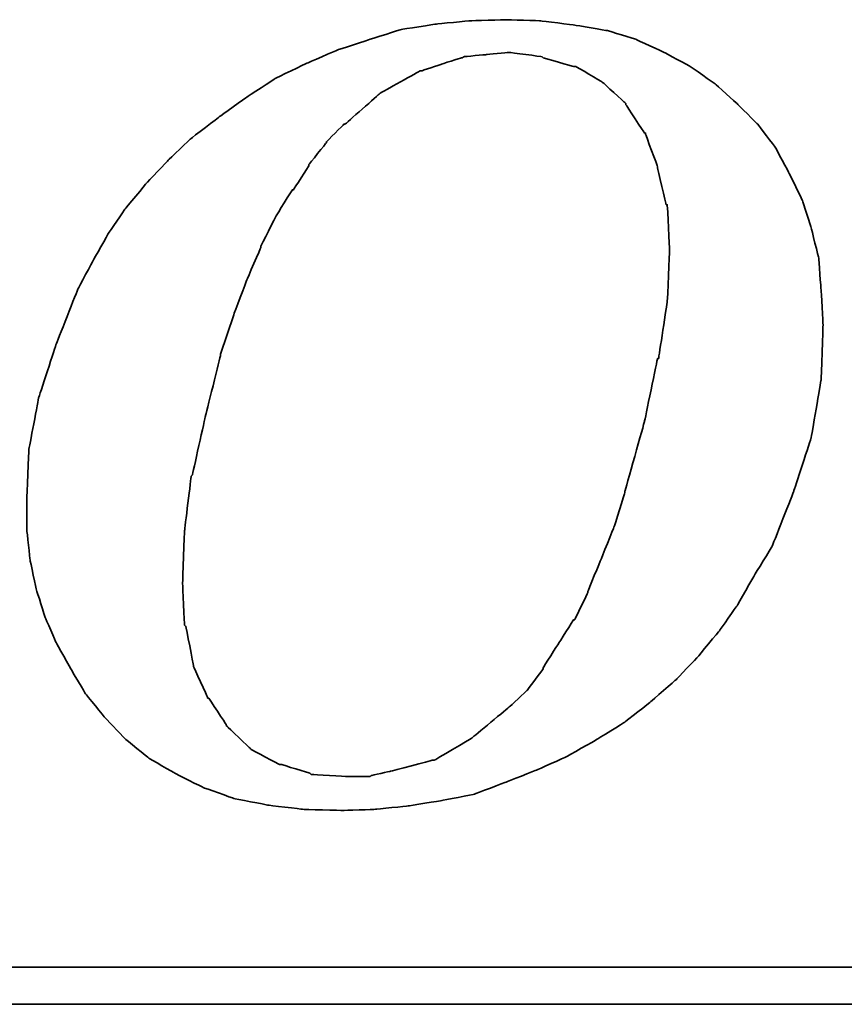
# Model space of a CAD drawing. Header units: millimetres. Extents: x 1805 to 4914, y -1594 to 860.
# Tile 324 of 656: x 2248.81 to 2253.9, y 120.5 to 126.58. Entities that reach past the tile are written whole.
import ezdxf

# ---------------------------------------------------------------- set-up
doc = ezdxf.new("R2010")
doc.units = ezdxf.units.MM
doc.layers.add('DIM', color=4, linetype='CONTINUOUS')
doc.layers.add('layer 1', color=7, linetype='CONTINUOUS')

# ---------------------------------------------------------------- blocks, each defined once
blk = doc.blocks.new('TBI MOTION logo(完整正式版)')
at = {"layer": 'layer 1', "color": 22, "lineweight": 35}
for points, knots in [([(35.79625, -6.98375), (35.79625, -6.98375), (36.23125, -7.43875), (36.23125, -7.43875), (36.23125, -7.43875), (36.23125, -7.43875), (36.75625, -7.87125), (36.75625, -7.87125), (36.75625, -7.87125), (36.75625, -7.87125), (37.33125, -8.20375), (37.33125, -8.20375), (37.33125, -8.20375), (37.33125, -8.20375), (37.95625, -8.51875), (37.95625, -8.51875), (37.95625, -8.51875), (37.95625, -8.51875), (38.62625, -8.75875), (38.62625, -8.75875), (38.62625, -8.75875), (38.62625, -8.75875), (39.37125, -8.90375), (39.37125, -8.90375), (39.37125, -8.90375), (39.37125, -8.90375), (40.14125, -8.99875), (40.14125, -8.99875), (40.14125, -8.99875), (40.14125, -8.99875), (41.02625, -9.02375), (41.02625, -9.02375), (41.02625, -9.02375), (41.02625, -9.02375), (41.74625, -8.99875), (41.74625, -8.99875), (41.74625, -8.99875), (41.74625, -8.99875), (42.46625, -8.92375), (42.46625, -8.92375), (42.46625, -8.92375), (42.46625, -8.92375), (43.21125, -8.80625), (43.21125, -8.80625), (43.21125, -8.80625), (43.21125, -8.80625), (43.93125, -8.66375), (43.93125, -8.66375), (43.93125, -8.66375), (43.93125, -8.66375), (44.62625, -8.39875), (44.62625, -8.39875), (44.62625, -8.39875), (44.62625, -8.39875), (45.29625, -8.13375), (45.29625, -8.13375), (45.29625, -8.13375), (45.29625, -8.13375), (45.94625, -7.84375), (45.94625, -7.84375), (45.94625, -7.84375), (45.94625, -7.84375), (46.61625, -7.46375), (46.61625, -7.46375), (46.61625, -7.46375), (46.61625, -7.46375), (47.24125, -7.07875), (47.24125, -7.07875), (47.24125, -7.07875), (47.24125, -7.07875), (47.81625, -6.62375), (47.81625, -6.62375), (47.81625, -6.62375), (47.81625, -6.62375), (48.36875, -6.14375), (48.36875, -6.14375), (48.36875, -6.14375), (48.36875, -6.14375), (48.84625, -5.64125), (48.84625, -5.64125), (48.84625, -5.64125), (48.84625, -5.64125), (49.32625, -5.06375), (49.32625, -5.06375), (49.32625, -5.06375), (49.32625, -5.06375), (49.71125, -4.51374), (49.71125, -4.51374), (49.71125, -4.51374), (49.71125, -4.51374), (50.09625, -3.83874), (50.09625, -3.83874), (50.09625, -3.83874), (50.09625, -3.83874), (50.48125, -3.21374), (50.48125, -3.21374), (50.48125, -3.21374), (50.48125, -3.21374), (50.96125, -1.99125), (50.96125, -1.99125), (50.96125, -1.99125), (50.96125, -1.99125), (51.34375, -0.81875), (51.34375, -0.81875), (51.34375, -0.81875), (51.34375, -0.81875), (51.56125, 0.45624), (51.56125, 0.45624), (51.56125, 0.45624), (51.56125, 0.45624), (51.60625, 1.67624), (51.60625, 1.67624), (51.60625, 1.67624), (51.60625, 1.67624), (51.56125, 2.44625), (51.56125, 2.44625), (51.56125, 2.44625), (51.56125, 2.44625), (51.51125, 3.14125), (51.51125, 3.14125), (51.51125, 3.14125), (51.51125, 3.14125), (51.34375, 3.81125), (51.34375, 3.81125), (51.34375, 3.81125), (51.34375, 3.81125), (51.15125, 4.41125), (51.15125, 4.41125), (51.15125, 4.41125), (51.15125, 4.41125), (50.86125, 5.01125), (50.86125, 5.01125), (50.86125, 5.01125), (50.86125, 5.01125), (50.55125, 5.58875), (50.55125, 5.58875), (50.55125, 5.58875), (50.55125, 5.58875), (50.16625, 6.09125), (50.16625, 6.09125), (50.16625, 6.09125), (50.16625, 6.09125), (49.71125, 6.54875), (49.71125, 6.54875), (49.71125, 6.54875), (49.71125, 6.54875), (49.23125, 6.98125), (49.23125, 6.98125), (49.23125, 6.98125), (49.23125, 6.98125), (48.67875, 7.36625), (48.67875, 7.36625), (48.67875, 7.36625), (48.67875, 7.36625), (48.10375, 7.67625), (48.10375, 7.67625), (48.10375, 7.67625), (48.10375, 7.67625), (47.48125, 7.96375), (47.48125, 7.96375), (47.48125, 7.96375), (47.48125, 7.96375), (46.85625, 8.15625), (46.85625, 8.15625), (46.85625, 8.15625), (46.85625, 8.15625), (46.13625, 8.27624), (46.13625, 8.27624), (46.13625, 8.27624), (46.13625, 8.27624), (45.39125, 8.37125), (45.39125, 8.37125), (45.39125, 8.37125), (45.39125, 8.37125), (44.62625, 8.39624), (44.62625, 8.39624), (44.62625, 8.39624), (44.62625, 8.39624), (43.83625, 8.37125), (43.83625, 8.37125), (43.83625, 8.37125), (43.83625, 8.37125), (43.09125, 8.30125), (43.09125, 8.30125), (43.09125, 8.30125), (43.09125, 8.30125), (42.32125, 8.18125), (42.32125, 8.18125), (42.32125, 8.18125), (42.32125, 8.18125), (41.62875, 7.96375), (41.62875, 7.96375), (41.62875, 7.96375), (41.62875, 7.96375), (40.90625, 7.72625), (40.90625, 7.72625), (40.90625, 7.72625), (40.90625, 7.72625), (40.23624, 7.43625), (40.23624, 7.43625), (40.23624, 7.43625), (40.23624, 7.43625), (39.54124, 7.10125), (39.54124, 7.10125), (39.54124, 7.10125), (39.54124, 7.10125), (38.91625, 6.69125), (38.91625, 6.69125), (38.91625, 6.69125), (38.91625, 6.69125), (38.31625, 6.26125), (38.31625, 6.26125), (38.31625, 6.26125), (38.31625, 6.26125), (37.69125, 5.78125), (37.69125, 5.78125), (37.69125, 5.78125), (37.69125, 5.78125), (37.18625, 5.30125), (37.18625, 5.30125), (37.18625, 5.30125), (37.18625, 5.30125), (36.70625, 4.79624), (36.70625, 4.79624), (36.70625, 4.79624), (36.70625, 4.79624), (36.23125, 4.22125), (36.23125, 4.22125), (36.23125, 4.22125), (36.23125, 4.22125), (35.87124, 3.69375), (35.87124, 3.69375), (35.87124, 3.69375), (35.87124, 3.69375), (35.53125, 3.09125), (35.53125, 3.09125), (35.53125, 3.09125), (35.53125, 3.09125), (35.19875, 2.47125), (35.19875, 2.47125), (35.19875, 2.47125), (35.19875, 2.47125), (34.71625, 1.24625), (34.71625, 1.24625), (34.71625, 1.24625), (34.71625, 1.24625), (34.33125, 0.06874), (34.33125, 0.06874), (34.33125, 0.06874), (34.33125, 0.06874), (34.11625, -1.07875), (34.11625, -1.07875), (34.11625, -1.07875), (34.11625, -1.07875), (34.07125, -2.15875), (34.07125, -2.15875), (34.07125, -2.15875), (34.07125, -2.15875), (34.07125, -2.85375), (34.07125, -2.85375), (34.07125, -2.85375), (34.07125, -2.85375), (34.14125, -3.50375), (34.14125, -3.50375), (34.14125, -3.50375), (34.14125, -3.50375), (34.28625, -4.17375), (34.28625, -4.17375), (34.28625, -4.17375), (34.28625, -4.17375), (34.47625, -4.77624), (34.47625, -4.77624), (34.47625, -4.77624), (34.47625, -4.77624), (34.71625, -5.32625), (34.71625, -5.32625), (34.71625, -5.32625), (34.71625, -5.32625), (35.05375, -5.92875), (35.05375, -5.92875), (35.05375, -5.92875), (35.05375, -5.92875), (35.36375, -6.45375), (35.36375, -6.45375), (35.36375, -6.45375), (35.36375, -6.45375), (35.79625, -6.98375), (35.79625, -6.98375)], [0, 0, 0, 0, 0.01388889, 0.01388889, 0.01388889, 0.0138889, 0.02777778, 0.02777778, 0.02777778, 0.02777779, 0.04166667, 0.04166667, 0.04166667, 0.04166668, 0.05555556, 0.05555556, 0.05555556, 0.05555557, 0.06944444, 0.06944444, 0.06944444, 0.06944445, 0.08333333, 0.08333333, 0.08333333, 0.08333334, 0.09722222, 0.09722222, 0.09722222, 0.09722223, 0.11111111, 0.11111111, 0.11111111, 0.11111112, 0.125, 0.125, 0.125, 0.12500001, 0.13888889, 0.13888889, 0.13888889, 0.1388889, 0.15277778, 0.15277778, 0.15277778, 0.15277779, 0.16666667, 0.16666667, 0.16666667, 0.16666668, 0.18055556, 0.18055556, 0.18055556, 0.18055557, 0.19444444, 0.19444444, 0.19444444, 0.19444445, 0.20833333, 0.20833333, 0.20833333, 0.20833334, 0.22222222, 0.22222222, 0.22222222, 0.22222223, 0.23611111, 0.23611111, 0.23611111, 0.23611112, 0.25, 0.25, 0.25, 0.25000001, 0.26388889, 0.26388889, 0.26388889, 0.2638889, 0.27777778, 0.27777778, 0.27777778, 0.27777779, 0.29166667, 0.29166667, 0.29166667, 0.29166668, 0.30555556, 0.30555556, 0.30555556, 0.30555557, 0.31944444, 0.31944444, 0.31944444, 0.31944445, 0.33333333, 0.33333333, 0.33333333, 0.33333334, 0.34722222, 0.34722222, 0.34722222, 0.34722223, 0.36111111, 0.36111111, 0.36111111, 0.36111112, 0.375, 0.375, 0.375, 0.37500001, 0.38888889, 0.38888889, 0.38888889, 0.3888889, 0.40277778, 0.40277778, 0.40277778, 0.40277779, 0.41666667, 0.41666667, 0.41666667, 0.41666668, 0.43055556, 0.43055556, 0.43055556, 0.43055557, 0.44444444, 0.44444444, 0.44444444, 0.44444445, 0.45833333, 0.45833333, 0.45833333, 0.45833334, 0.47222222, 0.47222222, 0.47222222, 0.47222223, 0.48611111, 0.48611111, 0.48611111, 0.48611112, 0.5, 0.5, 0.5, 0.50000001, 0.51388889, 0.51388889, 0.51388889, 0.5138889, 0.52777778, 0.52777778, 0.52777778, 0.52777779, 0.54166667, 0.54166667, 0.54166667, 0.54166668, 0.55555556, 0.55555556, 0.55555556, 0.55555557, 0.56944444, 0.56944444, 0.56944444, 0.56944445, 0.58333333, 0.58333333, 0.58333333, 0.58333334, 0.59722222, 0.59722222, 0.59722222, 0.59722223, 0.61111111, 0.61111111, 0.61111111, 0.61111112, 0.625, 0.625, 0.625, 0.62500001, 0.63888889, 0.63888889, 0.63888889, 0.6388889, 0.65277778, 0.65277778, 0.65277778, 0.65277779, 0.66666667, 0.66666667, 0.66666667, 0.66666668, 0.68055556, 0.68055556, 0.68055556, 0.68055557, 0.69444444, 0.69444444, 0.69444444, 0.69444445, 0.70833333, 0.70833333, 0.70833333, 0.70833334, 0.72222222, 0.72222222, 0.72222222, 0.72222223, 0.73611111, 0.73611111, 0.73611111, 0.73611112, 0.75, 0.75, 0.75, 0.75000001, 0.76388889, 0.76388889, 0.76388889, 0.7638889, 0.77777778, 0.77777778, 0.77777778, 0.77777779, 0.79166667, 0.79166667, 0.79166667, 0.79166668, 0.80555556, 0.80555556, 0.80555556, 0.80555557, 0.81944444, 0.81944444, 0.81944444, 0.81944445, 0.83333333, 0.83333333, 0.83333333, 0.83333334, 0.84722222, 0.84722222, 0.84722222, 0.84722223, 0.86111111, 0.86111111, 0.86111111, 0.86111112, 0.875, 0.875, 0.875, 0.87500001, 0.88888889, 0.88888889, 0.88888889, 0.8888889, 0.90277778, 0.90277778, 0.90277778, 0.90277779, 0.91666667, 0.91666667, 0.91666667, 0.91666668, 0.93055556, 0.93055556, 0.93055556, 0.93055557, 0.94444444, 0.94444444, 0.94444444, 0.94444445, 0.95833333, 0.95833333, 0.95833333, 0.95833334, 0.97222222, 0.97222222, 0.97222222, 0.97222223, 0.98611111, 0.98611111, 0.98611111, 0.98611112, 1, 1, 1, 1]), ([(38.33875, 1.03124), (38.33875, 1.03124), (38.62625, 1.89625), (38.62625, 1.89625), (38.62625, 1.89625), (38.62625, 1.89625), (38.91625, 2.66375), (38.91625, 2.66375), (38.91625, 2.66375), (38.91625, 2.66375), (39.22625, 3.38125), (39.22625, 3.38125), (39.22625, 3.38125), (39.22625, 3.38125), (39.22625, 3.40624), (39.22625, 3.40624), (39.22625, 3.40624), (39.22625, 3.40624), (39.56124, 4.07624), (39.56124, 4.07624), (39.56124, 4.07624), (39.56124, 4.07624), (39.92125, 4.65125), (39.92125, 4.65125), (39.92125, 4.65125), (39.92125, 4.65125), (39.94625, 4.65125), (39.94625, 4.65125), (39.94625, 4.65125), (39.94625, 4.65125), (40.28125, 5.17875), (40.28125, 5.17875), (40.28125, 5.17875), (40.28125, 5.17875), (40.28125, 5.20375), (40.28125, 5.20375), (40.28125, 5.20375), (40.28125, 5.20375), (40.66875, 5.68625), (40.66875, 5.68625), (40.66875, 5.68625), (40.66875, 5.68625), (40.66875, 5.70625), (40.66875, 5.70625), (40.66875, 5.70625), (40.66875, 5.70625), (41.05124, 6.09125), (41.05124, 6.09125), (41.05124, 6.09125), (41.05124, 6.09125), (41.07625, 6.09125), (41.07625, 6.09125), (41.07625, 6.09125), (41.07625, 6.09125), (41.84125, 6.76625), (41.84125, 6.76625), (41.84125, 6.76625), (41.84125, 6.76625), (41.86625, 6.78625), (41.86625, 6.78625), (41.86625, 6.78625), (41.86625, 6.78625), (42.73125, 7.26624), (42.73125, 7.26624), (42.73125, 7.26624), (42.73125, 7.26624), (42.75625, 7.26624), (42.75625, 7.26624), (42.75625, 7.26624), (42.75625, 7.26624), (43.18625, 7.41125), (43.18625, 7.41125), (43.18625, 7.41125), (43.18625, 7.41125), (43.64125, 7.55625), (43.64125, 7.55625), (43.64125, 7.55625), (43.64125, 7.55625), (43.66625, 7.55625), (43.66625, 7.55625), (43.66625, 7.55625), (43.66625, 7.55625), (43.69125, 7.58124), (43.69125, 7.58124), (43.69125, 7.58124), (43.69125, 7.58124), (44.19125, 7.62625), (44.19125, 7.62625), (44.19125, 7.62625), (44.19125, 7.62625), (44.67125, 7.67625), (44.67125, 7.67625), (44.67125, 7.67625), (44.67125, 7.67625), (44.69625, 7.67625), (44.69625, 7.67625), (44.69625, 7.67625), (44.69625, 7.67625), (45.41875, 7.58124), (45.41875, 7.58124), (45.41875, 7.58124), (45.41875, 7.58124), (45.44125, 7.55625), (45.44125, 7.55625), (45.44125, 7.55625), (45.44125, 7.55625), (46.11125, 7.36625), (46.11125, 7.36625), (46.11125, 7.36625), (46.11125, 7.36625), (46.13625, 7.36625), (46.13625, 7.36625), (46.13625, 7.36625), (46.13625, 7.36625), (46.15875, 7.36625), (46.15875, 7.36625), (46.15875, 7.36625), (46.15875, 7.36625), (46.73625, 7.02624), (46.73625, 7.02624), (46.73625, 7.02624), (46.73625, 7.02624), (46.76125, 7.00624), (46.76125, 7.00624), (46.76125, 7.00624), (46.76125, 7.00624), (47.24125, 6.57124), (47.24125, 6.57124), (47.24125, 6.57124), (47.24125, 6.57124), (47.26625, 6.54875), (47.26625, 6.54875), (47.26625, 6.54875), (47.26625, 6.54875), (47.26625, 6.52375), (47.26625, 6.52375), (47.26625, 6.52375), (47.26625, 6.52375), (47.67375, 5.89875), (47.67375, 5.89875), (47.67375, 5.89875), (47.67375, 5.89875), (47.69625, 5.89875), (47.69625, 5.89875), (47.69625, 5.89875), (47.69625, 5.89875), (47.69625, 5.87625), (47.69625, 5.87625), (47.69625, 5.87625), (47.69625, 5.87625), (47.96125, 5.15625), (47.96125, 5.15625), (47.96125, 5.15625), (47.96125, 5.15625), (47.96125, 5.13125), (47.96125, 5.13125), (47.96125, 5.13125), (47.96125, 5.13125), (48.15125, 4.31875), (48.15125, 4.31875), (48.15125, 4.31875), (48.15125, 4.31875), (48.17625, 4.31875), (48.17625, 4.31875), (48.17625, 4.31875), (48.17625, 4.31875), (48.17625, 4.29125), (48.17625, 4.29125), (48.17625, 4.29125), (48.17625, 4.29125), (48.22625, 3.33125), (48.22625, 3.33125), (48.22625, 3.33125), (48.22625, 3.33125), (48.22625, 3.30875), (48.22625, 3.30875), (48.22625, 3.30875), (48.22625, 3.30875), (48.17625, 2.20624), (48.17625, 2.20624), (48.17625, 2.20624), (48.17625, 2.20624), (48.17625, 2.18124), (48.17625, 2.18124), (48.17625, 2.18124), (48.17625, 2.18124), (47.98375, 0.93624), (47.98375, 0.93624), (47.98375, 0.93624), (47.98375, 0.93624), (47.96125, 0.93624), (47.96125, 0.93624), (47.96125, 0.93624), (47.96125, 0.93624), (47.67375, -0.45874), (47.67375, -0.45874), (47.67375, -0.45874), (47.67375, -0.45874), (47.24125, -1.99125), (47.24125, -1.99125), (47.24125, -1.99125), (47.24125, -1.99125), (47.24125, -2.01874), (47.24125, -2.01874), (47.24125, -2.01874), (47.24125, -2.01874), (47.00125, -2.78375), (47.00125, -2.78375), (47.00125, -2.78375), (47.00125, -2.78375), (46.71125, -3.50375), (46.71125, -3.50375), (46.71125, -3.50375), (46.71125, -3.50375), (46.42625, -4.19875), (46.42625, -4.19875), (46.42625, -4.19875), (46.42625, -4.19875), (46.42625, -4.22375), (46.42625, -4.22375), (46.42625, -4.22375), (46.42625, -4.22375), (46.13625, -4.82374), (46.13625, -4.82374), (46.13625, -4.82374), (46.13625, -4.82374), (46.11125, -4.82374), (46.11125, -4.82374), (46.11125, -4.82374), (46.11125, -4.82374), (45.77625, -5.35125), (45.77625, -5.35125), (45.77625, -5.35125), (45.77625, -5.35125), (45.44125, -5.87875), (45.44125, -5.87875), (45.44125, -5.87875), (45.44125, -5.87875), (45.44125, -5.90375), (45.44125, -5.90375), (45.44125, -5.90375), (45.44125, -5.90375), (45.10625, -6.35875), (45.10625, -6.35875), (45.10625, -6.35875), (45.10625, -6.35875), (45.08125, -6.38375), (45.08125, -6.38375), (45.08125, -6.38375), (45.08125, -6.38375), (44.69625, -6.74375), (44.69625, -6.74375), (44.69625, -6.74375), (44.69625, -6.74375), (43.88375, -7.41625), (43.88375, -7.41625), (43.88375, -7.41625), (43.88375, -7.41625), (43.85625, -7.43875), (43.85625, -7.43875), (43.85625, -7.43875), (43.85625, -7.43875), (43.04125, -7.91875), (43.04125, -7.91875), (43.04125, -7.91875), (43.04125, -7.91875), (43.01625, -7.91875), (43.01625, -7.91875), (43.01625, -7.91875), (43.01625, -7.91875), (42.99625, -7.91875), (42.99625, -7.91875), (42.99625, -7.91875), (42.99625, -7.91875), (42.08125, -8.15875), (42.08125, -8.15875), (42.08125, -8.15875), (42.08125, -8.15875), (41.65125, -8.25625), (41.65125, -8.25625), (41.65125, -8.25625), (41.65125, -8.25625), (41.62875, -8.27875), (41.62875, -8.27875), (41.62875, -8.27875), (41.62875, -8.27875), (41.60125, -8.27875), (41.60125, -8.27875), (41.60125, -8.27875), (41.60125, -8.27875), (41.12125, -8.27875), (41.12125, -8.27875), (41.12125, -8.27875), (41.12125, -8.27875), (40.35624, -8.23125), (40.35624, -8.23125), (40.35624, -8.23125), (40.35624, -8.23125), (40.33125, -8.23125), (40.33125, -8.23125), (40.33125, -8.23125), (40.33125, -8.23125), (40.30625, -8.20375), (40.30625, -8.20375), (40.30625, -8.20375), (40.30625, -8.20375), (39.68375, -8.01375), (39.68375, -8.01375), (39.68375, -8.01375), (39.68375, -8.01375), (39.66124, -8.01375), (39.66124, -8.01375), (39.66124, -8.01375), (39.66124, -8.01375), (39.63625, -8.01375), (39.63625, -8.01375), (39.63625, -8.01375), (39.63625, -8.01375), (39.01125, -7.67875), (39.01125, -7.67875), (39.01125, -7.67875), (39.01125, -7.67875), (38.98875, -7.65375), (38.98875, -7.65375), (38.98875, -7.65375), (38.98875, -7.65375), (38.48625, -7.17375), (38.48625, -7.17375), (38.48625, -7.17375), (38.48625, -7.17375), (38.45875, -7.14875), (38.45875, -7.14875), (38.45875, -7.14875), (38.45875, -7.14875), (38.45875, -7.12875), (38.45875, -7.12875), (38.45875, -7.12875), (38.45875, -7.12875), (38.07625, -6.54875), (38.07625, -6.54875), (38.07625, -6.54875), (38.07625, -6.54875), (38.05125, -6.54875), (38.05125, -6.54875), (38.05125, -6.54875), (38.05125, -6.54875), (38.05125, -6.52875), (38.05125, -6.52875), (38.05125, -6.52875), (38.05125, -6.52875), (37.74125, -5.85375), (37.74125, -5.85375), (37.74125, -5.85375), (37.74125, -5.85375), (37.74125, -5.82875), (37.74125, -5.82875), (37.74125, -5.82875), (37.74125, -5.82875), (37.57375, -4.96875), (37.57375, -4.96875), (37.57375, -4.96875), (37.57375, -4.96875), (37.54625, -4.94375), (37.54625, -4.94375), (37.54625, -4.94375), (37.54625, -4.94375), (37.50125, -4.03375), (37.50125, -4.03375), (37.50125, -4.03375), (37.50125, -4.03375), (37.50125, -4.00875), (37.50125, -4.00875), (37.50125, -4.00875), (37.50125, -4.00875), (37.54625, -2.85375), (37.54625, -2.85375), (37.54625, -2.85375), (37.54625, -2.85375), (37.69125, -1.65875), (37.69125, -1.65875), (37.69125, -1.65875), (37.69125, -1.65875), (37.71624, -1.63375), (37.71624, -1.63375), (37.71624, -1.63375), (37.71624, -1.63375), (38.00375, -0.33875), (38.00375, -0.33875), (38.00375, -0.33875), (38.00375, -0.33875), (38.33875, 1.00624), (38.33875, 1.00624), (38.33875, 1.00624), (38.33875, 1.00624), (38.33875, 1.03124), (38.33875, 1.03124)], [0, 0, 0, 0, 0.01010101, 0.01010101, 0.01010101, 0.01010102, 0.02020202, 0.02020202, 0.02020202, 0.02020203, 0.03030303, 0.03030303, 0.03030303, 0.03030304, 0.04040404, 0.04040404, 0.04040404, 0.04040405, 0.05050505, 0.05050505, 0.05050505, 0.05050506, 0.06060606, 0.06060606, 0.06060606, 0.06060607, 0.07070707, 0.07070707, 0.07070707, 0.07070708, 0.08080808, 0.08080808, 0.08080808, 0.08080809, 0.09090909, 0.09090909, 0.09090909, 0.0909091, 0.1010101, 0.1010101, 0.1010101, 0.10101011, 0.11111111, 0.11111111, 0.11111111, 0.11111112, 0.12121212, 0.12121212, 0.12121212, 0.12121213, 0.13131313, 0.13131313, 0.13131313, 0.13131314, 0.14141414, 0.14141414, 0.14141414, 0.14141415, 0.15151515, 0.15151515, 0.15151515, 0.15151516, 0.16161616, 0.16161616, 0.16161616, 0.16161617, 0.17171717, 0.17171717, 0.17171717, 0.17171718, 0.18181818, 0.18181818, 0.18181818, 0.18181819, 0.19191919, 0.19191919, 0.19191919, 0.1919192, 0.2020202, 0.2020202, 0.2020202, 0.20202021, 0.21212121, 0.21212121, 0.21212121, 0.21212122, 0.22222222, 0.22222222, 0.22222222, 0.22222223, 0.23232323, 0.23232323, 0.23232323, 0.23232324, 0.24242424, 0.24242424, 0.24242424, 0.24242425, 0.25252525, 0.25252525, 0.25252525, 0.25252526, 0.26262626, 0.26262626, 0.26262626, 0.26262627, 0.27272727, 0.27272727, 0.27272727, 0.27272728, 0.28282828, 0.28282828, 0.28282828, 0.28282829, 0.29292929, 0.29292929, 0.29292929, 0.2929293, 0.3030303, 0.3030303, 0.3030303, 0.30303031, 0.31313131, 0.31313131, 0.31313131, 0.31313132, 0.32323232, 0.32323232, 0.32323232, 0.32323233, 0.33333333, 0.33333333, 0.33333333, 0.33333334, 0.34343434, 0.34343434, 0.34343434, 0.34343435, 0.35353535, 0.35353535, 0.35353535, 0.35353536, 0.36363636, 0.36363636, 0.36363636, 0.36363637, 0.37373737, 0.37373737, 0.37373737, 0.37373738, 0.38383838, 0.38383838, 0.38383838, 0.38383839, 0.39393939, 0.39393939, 0.39393939, 0.3939394, 0.4040404, 0.4040404, 0.4040404, 0.40404041, 0.41414141, 0.41414141, 0.41414141, 0.41414142, 0.42424242, 0.42424242, 0.42424242, 0.42424243, 0.43434343, 0.43434343, 0.43434343, 0.43434344, 0.44444444, 0.44444444, 0.44444444, 0.44444445, 0.45454545, 0.45454545, 0.45454545, 0.45454546, 0.46464646, 0.46464646, 0.46464646, 0.46464647, 0.47474747, 0.47474747, 0.47474747, 0.47474748, 0.48484848, 0.48484848, 0.48484848, 0.48484849, 0.49494949, 0.49494949, 0.49494949, 0.4949495, 0.50505051, 0.50505051, 0.50505051, 0.50505052, 0.51515152, 0.51515152, 0.51515152, 0.51515153, 0.52525253, 0.52525253, 0.52525253, 0.52525254, 0.53535354, 0.53535354, 0.53535354, 0.53535355, 0.54545455, 0.54545455, 0.54545455, 0.54545456, 0.55555556, 0.55555556, 0.55555556, 0.55555557, 0.56565657, 0.56565657, 0.56565657, 0.56565658, 0.57575758, 0.57575758, 0.57575758, 0.57575759, 0.58585859, 0.58585859, 0.58585859, 0.5858586, 0.5959596, 0.5959596, 0.5959596, 0.59595961, 0.60606061, 0.60606061, 0.60606061, 0.60606062, 0.61616162, 0.61616162, 0.61616162, 0.61616163, 0.62626263, 0.62626263, 0.62626263, 0.62626264, 0.63636364, 0.63636364, 0.63636364, 0.63636365, 0.64646465, 0.64646465, 0.64646465, 0.64646466, 0.65656566, 0.65656566, 0.65656566, 0.65656567, 0.66666667, 0.66666667, 0.66666667, 0.66666668, 0.67676768, 0.67676768, 0.67676768, 0.67676769, 0.68686869, 0.68686869, 0.68686869, 0.6868687, 0.6969697, 0.6969697, 0.6969697, 0.69696971, 0.70707071, 0.70707071, 0.70707071, 0.70707072, 0.71717172, 0.71717172, 0.71717172, 0.71717173, 0.72727273, 0.72727273, 0.72727273, 0.72727274, 0.73737374, 0.73737374, 0.73737374, 0.73737375, 0.74747475, 0.74747475, 0.74747475, 0.74747476, 0.75757576, 0.75757576, 0.75757576, 0.75757577, 0.76767677, 0.76767677, 0.76767677, 0.76767678, 0.77777778, 0.77777778, 0.77777778, 0.77777779, 0.78787879, 0.78787879, 0.78787879, 0.7878788, 0.7979798, 0.7979798, 0.7979798, 0.79797981, 0.80808081, 0.80808081, 0.80808081, 0.80808082, 0.81818182, 0.81818182, 0.81818182, 0.81818183, 0.82828283, 0.82828283, 0.82828283, 0.82828284, 0.83838384, 0.83838384, 0.83838384, 0.83838385, 0.84848485, 0.84848485, 0.84848485, 0.84848486, 0.85858586, 0.85858586, 0.85858586, 0.85858587, 0.86868687, 0.86868687, 0.86868687, 0.86868688, 0.87878788, 0.87878788, 0.87878788, 0.87878789, 0.88888889, 0.88888889, 0.88888889, 0.8888889, 0.8989899, 0.8989899, 0.8989899, 0.89898991, 0.90909091, 0.90909091, 0.90909091, 0.90909092, 0.91919192, 0.91919192, 0.91919192, 0.91919193, 0.92929293, 0.92929293, 0.92929293, 0.92929294, 0.93939394, 0.93939394, 0.93939394, 0.93939395, 0.94949495, 0.94949495, 0.94949495, 0.94949496, 0.95959596, 0.95959596, 0.95959596, 0.95959597, 0.96969697, 0.96969697, 0.96969697, 0.96969698, 0.97979798, 0.97979798, 0.97979798, 0.97979799, 0.98989899, 0.98989899, 0.98989899, 0.989899, 1, 1, 1, 1]), ([(75.90875, -9.47875), (75.90875, -9.47875), (75.90875, -12.28625), (75.90875, -12.28625), (75.90875, -12.28625), (75.90875, -12.28625), (75.90875, -12.47875), (75.90875, -12.47875), (75.90875, -12.47875), (75.90875, -12.47875), (75.71625, -12.47875), (75.71625, -12.47875), (75.71625, -12.47875), (75.71625, -12.47875), (-88.32875, -12.47875), (-88.32875, -12.47875), (-88.32875, -12.47875), (-88.32875, -12.47875), (-88.32875, -13.29375), (-88.32875, -13.29375), (-88.32875, -13.29375), (-88.32875, -13.29375), (82.89125, -13.29375), (82.89125, -13.29375), (82.89125, -13.29375), (82.89125, -13.29375), (75.90875, -9.47875), (75.90875, -9.47875)], [0, 0, 0, 0, 0.14285714, 0.14285714, 0.14285714, 0.14285715, 0.28571429, 0.28571429, 0.28571429, 0.2857143, 0.42857143, 0.42857143, 0.42857143, 0.42857144, 0.57142857, 0.57142857, 0.57142857, 0.57142858, 0.71428571, 0.71428571, 0.71428571, 0.71428572, 0.85714286, 0.85714286, 0.85714286, 0.85714287, 1, 1, 1, 1])]:
    blk.add_open_spline(points, degree=3, knots=knots, dxfattribs=at)

msp = doc.modelspace()

# ---------------------------------------------------------------- block references
at = {"layer": 'DIM', "color": 7, "xscale": 0.2802190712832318, "yscale": 0.2802190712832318, "zscale": 0.2802190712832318}
msp.add_blockref('TBI MOTION logo(完整正式版)', (2239.3082, 124.2277), dxfattribs=at)

doc.saveas('drawing.dxf')
